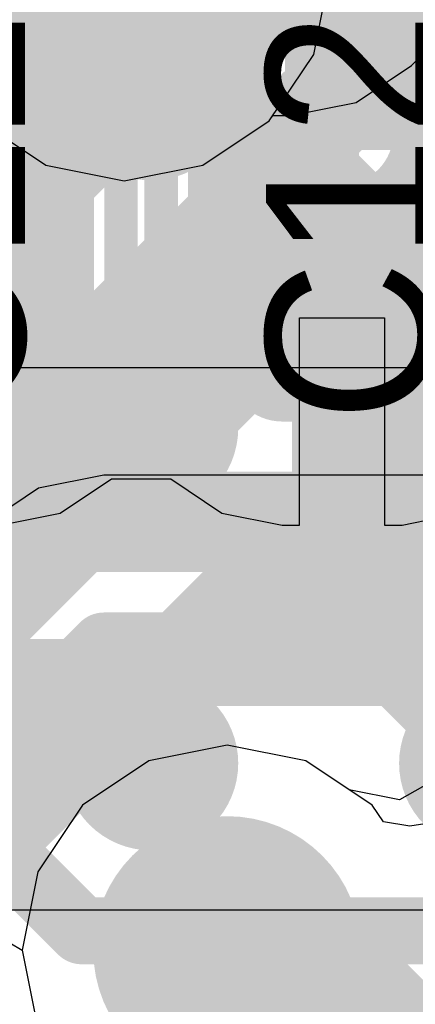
# Model space of a CAD drawing. Header units: millimetres. Extents: x -2 to 68, y -2 to 27.4.
# Tile 436 of 594: x 49.3 to 49.9, y 2.9 to 4.3. Entities that reach past the tile are written whole.
import ezdxf

# ---------------------------------------------------------------- set-up
doc = ezdxf.new("R2010")
doc.units = ezdxf.units.MM
for name, color, linetype in [('BottomLayer', 5, 'Continuous'), ('BottomPaste', 16, 'Continuous'), ('BottomSolder', 6, 'Continuous'), ('DrillGuide', 244, 'Continuous'), ('Mechanical13', 56, 'Continuous'), ('Mechanical15', 56, 'Continuous'), ('Mechanical2', 216, 'Continuous'), ('MidLayer1', 16, 'Continuous'), ('MidLayer2', 76, 'Continuous'), ('MidLayer3', 90, 'Continuous'), ('MidLayer4', 156, 'Continuous'), ('MidLayer5', 130, 'Continuous'), ('MidLayer6', 216, 'Continuous'), ('MidLayer7', 6, 'Continuous'), ('MidLayer8', 54, 'Continuous'), ('MultiLayer', 9, 'Continuous'), ('TopLayer', 1, 'Continuous'), ('TopPaste', 8, 'Continuous'), ('TopSolder', 216, 'Continuous'), ('ViaHoleLayer', 16, 'Continuous')]:
    doc.layers.add(name, color=color, linetype=linetype)

# ---------------------------------------------------------------- blocks, each defined once
blk = doc.blocks.new('CAP_0201_98')
at = {"layer": 'Mechanical13', "const_width": 0.11999976}
for points in [[(-0.31999936, 0.16999966), (0.31999936, 0.16999966)], [(-0.31999936, 0.16999966), (-0.31999936, -0.16999966)], [(0.31999936, 0.16999966), (0.31999936, -0.16999966)], [(-0.31999936, -0.16999966), (0.31999936, -0.16999966)]]:
    blk.add_lwpolyline(points, dxfattribs=at)
at = {"layer": 'Mechanical13', "const_width": 0.05999988}
for points in [[(-0.3499993, 0.16999966, 1), (-0.28999942, 0.16999966, 1)], [(-0.3499993, 0.16999966, 1), (-0.28999942, 0.16999966, 1)], [(0.28999942, 0.16999966, 1), (0.3499993, 0.16999966, 1)], [(0.28999942, 0.16999966, 1), (0.3499993, 0.16999966, 1)], [(-0.3499993, -0.16999966, 1), (-0.28999942, -0.16999966, 1)], [(-0.3499993, -0.16999966, 1), (-0.28999942, -0.16999966, 1)], [(0.28999942, -0.16999966, 1), (0.3499993, -0.16999966, 1)], [(0.28999942, -0.16999966, 1), (0.3499993, -0.16999966, 1)]]:
    blk.add_lwpolyline(points, format="xyb", close=True, dxfattribs=at)
at = {"layer": 'Mechanical15', "const_width": 0.0499999}
for points in [[(-0.5299989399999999, 0.26999946), (0.5299989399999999, 0.26999946)], [(-0.5299989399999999, 0.26999946), (-0.5299989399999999, -0.26999946)], [(0.5299989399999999, 0.26999946), (0.5299989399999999, -0.26999946)], [(0, 0.135001), (0, -0.135001)], [(-0.135001, 0), (0.135001, 0)], [(-0.5299989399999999, -0.26999946), (0.5299989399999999, -0.26999946)]]:
    blk.add_lwpolyline(points, dxfattribs=at)
at = {"layer": 'Mechanical15'}
for points, const_width in [([(-0.54249828, 0.26999946, 1), (-0.5174996, 0.26999946, 1)], 0.02499868), ([(-0.54249828, 0.26999946, 1), (-0.5174996, 0.26999946, 1)], 0.02499868), ([(0.5174996, 0.26999946, 1), (0.54249828, 0.26999946, 1)], 0.02499868), ([(0.5174996, 0.26999946, 1), (0.54249828, 0.26999946, 1)], 0.02499868), ([(-0.01249934, 0.135001, 1), (0.01249934, 0.135001, 1)], 0.02499868), ([(0.10130028, 0, 1), (-0.10130028, 0, 1)], 0.0499999), ([(-0.14750034, 0, 1), (-0.12250166, 0, 1)], 0.02499868), ([(-0.11379962, 0, 1), (-0.08880094, 0, 1)], 0.02499868), ([(0.08880094, 0, 1), (0.11379962, 0, 1)], 0.02499868), ([(0.12250166, 0, 1), (0.14750034, 0, 1)], 0.02499868), ([(-0.01249934, -0.135001, 1), (0.01249934, -0.135001, 1)], 0.02499868), ([(-0.54249828, -0.26999946, 1), (-0.5174996, -0.26999946, 1)], 0.02499868), ([(-0.54249828, -0.26999946, 1), (-0.5174996, -0.26999946, 1)], 0.02499868), ([(0.5174996, -0.26999946, 1), (0.54249828, -0.26999946, 1)], 0.02499868), ([(0.5174996, -0.26999946, 1), (0.54249828, -0.26999946, 1)], 0.02499868)]:
    blk.add_lwpolyline(points, format="xyb", close=True, dxfattribs=dict(at, const_width=const_width))
at = {"layer": 'TopLayer', "const_width": 0.08059928}
for points in [[(-0.3896995, 0.08940038, 1), (-0.30910022, 0.08940038, 1)], [(-0.24090122, 0.08940038, 1), (-0.16030194, 0.08940038, 1)], [(0.16030194, 0.08940038, 1), (0.24090122, 0.08940038, 1)], [(0.30910022, 0.08940038, 1), (0.3896995, 0.08940038, 1)], [(-0.3896995, -0.08940038, 1), (-0.30910022, -0.08940038, 1)], [(-0.24090122, -0.08940038, 1), (-0.16030194, -0.08940038, 1)], [(0.16030194, -0.08940038, 1), (0.24090122, -0.08940038, 1)], [(0.30910022, -0.08940038, 1), (0.3896995, -0.08940038, 1)]]:
    blk.add_lwpolyline(points, format="xyb", close=True, dxfattribs=at)
at = {"layer": 'TopLayer'}
for points in [[(-0.20060158, 0.16999966), (-0.34939986, 0.16999966), (-0.20060158, -0.16999966), (-0.34939986, -0.16999966)], [(0.20060158, -0.16999966), (0.34939986, -0.16999966), (0.20060158, 0.16999966), (0.34939986, 0.16999966)], [(-0.1200023, 0.08940038), (-0.4299991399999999, 0.08940038), (-0.1200023, -0.08940038), (-0.4299991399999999, -0.08940038)], [(0.1200023, -0.08940038), (0.4299991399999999, -0.08940038), (0.1200023, 0.08940038), (0.4299991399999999, 0.08940038)]]:
    blk.add_solid(points, dxfattribs=at)
at = {"layer": 'TopPaste', "const_width": 0.08059928}
for points in [[(-0.3896995, 0.08940038, 1), (-0.30910022, 0.08940038, 1)], [(-0.24090122, 0.08940038, 1), (-0.16030194, 0.08940038, 1)], [(0.16030194, 0.08940038, 1), (0.24090122, 0.08940038, 1)], [(0.30910022, 0.08940038, 1), (0.3896995, 0.08940038, 1)], [(-0.3896995, -0.08940038, 1), (-0.30910022, -0.08940038, 1)], [(-0.24090122, -0.08940038, 1), (-0.16030194, -0.08940038, 1)], [(0.16030194, -0.08940038, 1), (0.24090122, -0.08940038, 1)], [(0.30910022, -0.08940038, 1), (0.3896995, -0.08940038, 1)]]:
    blk.add_lwpolyline(points, format="xyb", close=True, dxfattribs=at)
at = {"layer": 'TopPaste'}
for points in [[(-0.20060158, 0.16999966), (-0.34939986, 0.16999966), (-0.20060158, -0.16999966), (-0.34939986, -0.16999966)], [(0.20060158, -0.16999966), (0.34939986, -0.16999966), (0.20060158, 0.16999966), (0.34939986, 0.16999966)], [(-0.1200023, 0.08940038), (-0.4299991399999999, 0.08940038), (-0.1200023, -0.08940038), (-0.4299991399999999, -0.08940038)], [(0.1200023, -0.08940038), (0.4299991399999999, -0.08940038), (0.1200023, 0.08940038), (0.4299991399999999, 0.08940038)]]:
    blk.add_solid(points, dxfattribs=at)
at = {"layer": 'TopSolder', "const_width": 0.08059928}
for points in [[(-0.3896995, 0.08940038, 1), (-0.30910022, 0.08940038, 1)], [(-0.24090122, 0.08940038, 1), (-0.16030194, 0.08940038, 1)], [(0.16030194, 0.08940038, 1), (0.24090122, 0.08940038, 1)], [(0.30910022, 0.08940038, 1), (0.3896995, 0.08940038, 1)], [(-0.3896995, -0.08940038, 1), (-0.30910022, -0.08940038, 1)], [(-0.24090122, -0.08940038, 1), (-0.16030194, -0.08940038, 1)], [(0.16030194, -0.08940038, 1), (0.24090122, -0.08940038, 1)], [(0.30910022, -0.08940038, 1), (0.3896995, -0.08940038, 1)]]:
    blk.add_lwpolyline(points, format="xyb", close=True, dxfattribs=at)
at = {"layer": 'TopSolder'}
for points in [[(-0.20060158, 0.16999966), (-0.34939986, 0.16999966), (-0.20060158, -0.16999966), (-0.34939986, -0.16999966)], [(0.20060158, -0.16999966), (0.34939986, -0.16999966), (0.20060158, 0.16999966), (0.34939986, 0.16999966)], [(-0.1200023, 0.08940038), (-0.4299991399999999, 0.08940038), (-0.1200023, -0.08940038), (-0.4299991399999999, -0.08940038)], [(0.1200023, -0.08940038), (0.4299991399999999, -0.08940038), (0.1200023, 0.08940038), (0.4299991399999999, 0.08940038)]]:
    blk.add_solid(points, dxfattribs=at)
blk = doc.blocks.new('CAP_0201_99')
at = {"layer": 'Mechanical13', "const_width": 0.11999976}
for points in [[(-0.3200019, 0.16999458), (0.3200019, 0.16999458)], [(-0.3200019, 0.16999458), (-0.3200019, -0.17000474)], [(0.3200019, 0.16999458), (0.31999936, -0.1700022)], [(0.31999936, -0.1700022), (-0.3200019, -0.17000474)]]:
    blk.add_lwpolyline(points, dxfattribs=at)
at = {"layer": 'Mechanical13', "const_width": 0.05999988}
for points in [[(-0.35000184, 0.16999458, 1), (-0.2900019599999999, 0.16999458, 1)], [(-0.35000184, 0.16999458, 1), (-0.2900019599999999, 0.16999458, 1)], [(0.2900019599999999, 0.16999458, 1), (0.35000184, 0.16999458, 1)], [(0.2900019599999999, 0.16999458, 1), (0.35000184, 0.16999458, 1)], [(-0.35000184, -0.17000474, 1), (-0.2900019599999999, -0.17000474, 1)], [(-0.35000184, -0.17000474, 1), (-0.2900019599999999, -0.17000474, 1)], [(0.28999942, -0.1700022, 1), (0.3499993, -0.1700022, 1)], [(0.28999942, -0.1700022, 1), (0.3499993, -0.1700022, 1)]]:
    blk.add_lwpolyline(points, format="xyb", close=True, dxfattribs=at)
at = {"layer": 'Mechanical15', "const_width": 0.0499999}
for points in [[(-0.5299989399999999, 0.26999692), (-0.53000148, -0.26999946)], [(-0.5299989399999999, 0.26999692), (0.5299989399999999, 0.26999692)], [(0.5299989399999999, 0.26999692), (0.5299989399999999, -0.27000454)], [(0, 0.13499846), (0, -0.13500354)], [(-0.135001, -2.54e-06), (0.135001, -2.54e-06)], [(-0.53000148, -0.26999946), (0.5299989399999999, -0.27000454)]]:
    blk.add_lwpolyline(points, dxfattribs=at)
at = {"layer": 'Mechanical15'}
for points, const_width in [([(-0.54249828, 0.26999692, 1), (-0.5174996, 0.26999692, 1)], 0.02499868), ([(-0.54249828, 0.26999692, 1), (-0.5174996, 0.26999692, 1)], 0.02499868), ([(0.5174996, 0.26999692, 1), (0.54249828, 0.26999692, 1)], 0.02499868), ([(0.5174996, 0.26999692, 1), (0.54249828, 0.26999692, 1)], 0.02499868), ([(-0.01249934, 0.13499846, 1), (0.01249934, 0.13499846, 1)], 0.02499868), ([(0.10130028, 0, 1), (-0.10130028, 0, 1)], 0.0499999), ([(-0.14750034, -2.54e-06, 1), (-0.12250166, -2.54e-06, 1)], 0.02499868), ([(-0.11379962, 0, 1), (-0.08880094, 0, 1)], 0.02499868), ([(0.08880094, 0, 1), (0.11379962, 0, 1)], 0.02499868), ([(0.12250166, -2.54e-06, 1), (0.14750034, -2.54e-06, 1)], 0.02499868), ([(-0.01249934, -0.13500354, 1), (0.01249934, -0.13500354, 1)], 0.02499868), ([(-0.54250082, -0.26999946, 1), (-0.5175021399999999, -0.26999946, 1)], 0.02499868), ([(-0.54250082, -0.26999946, 1), (-0.5175021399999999, -0.26999946, 1)], 0.02499868), ([(0.5174996, -0.27000454, 1), (0.54249828, -0.27000454, 1)], 0.02499868), ([(0.5174996, -0.27000454, 1), (0.54249828, -0.27000454, 1)], 0.02499868)]:
    blk.add_lwpolyline(points, format="xyb", close=True, dxfattribs=dict(at, const_width=const_width))
at = {"layer": 'TopLayer', "const_width": 0.08059928}
for points in [[(-0.3896995, 0.08940038, 1), (-0.30910022, 0.08940038, 1)], [(-0.24090122, 0.08940038, 1), (-0.16030194, 0.08940038, 1)], [(0.16030194, 0.08940038, 1), (0.24090122, 0.08940038, 1)], [(0.30910022, 0.08940038, 1), (0.3896995, 0.08940038, 1)], [(-0.3896995, -0.08940038, 1), (-0.30910022, -0.08940038, 1)], [(-0.24090122, -0.08940038, 1), (-0.16030194, -0.08940038, 1)], [(0.16030194, -0.08940038, 1), (0.24090122, -0.08940038, 1)], [(0.30910022, -0.08940038, 1), (0.3896995, -0.08940038, 1)]]:
    blk.add_lwpolyline(points, format="xyb", close=True, dxfattribs=at)
at = {"layer": 'TopLayer'}
for points in [[(-0.20060158, 0.16999966), (-0.34939986, 0.16999966), (-0.20060158, -0.16999966), (-0.34939986, -0.16999966)], [(0.20060158, -0.16999966), (0.34939986, -0.16999966), (0.20060158, 0.16999966), (0.34939986, 0.16999966)], [(-0.1200023, 0.08940038), (-0.4299991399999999, 0.08940038), (-0.1200023, -0.08940038), (-0.4299991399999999, -0.08940038)], [(0.1200023, -0.08940038), (0.4299991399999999, -0.08940038), (0.1200023, 0.08940038), (0.4299991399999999, 0.08940038)]]:
    blk.add_solid(points, dxfattribs=at)
at = {"layer": 'TopPaste', "const_width": 0.08059928}
for points in [[(-0.3896995, 0.08940038, 1), (-0.30910022, 0.08940038, 1)], [(-0.24090122, 0.08940038, 1), (-0.16030194, 0.08940038, 1)], [(0.16030194, 0.08940038, 1), (0.24090122, 0.08940038, 1)], [(0.30910022, 0.08940038, 1), (0.3896995, 0.08940038, 1)], [(-0.3896995, -0.08940038, 1), (-0.30910022, -0.08940038, 1)], [(-0.24090122, -0.08940038, 1), (-0.16030194, -0.08940038, 1)], [(0.16030194, -0.08940038, 1), (0.24090122, -0.08940038, 1)], [(0.30910022, -0.08940038, 1), (0.3896995, -0.08940038, 1)]]:
    blk.add_lwpolyline(points, format="xyb", close=True, dxfattribs=at)
at = {"layer": 'TopPaste'}
for points in [[(-0.20060158, 0.16999966), (-0.34939986, 0.16999966), (-0.20060158, -0.16999966), (-0.34939986, -0.16999966)], [(0.20060158, -0.16999966), (0.34939986, -0.16999966), (0.20060158, 0.16999966), (0.34939986, 0.16999966)], [(-0.1200023, 0.08940038), (-0.4299991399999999, 0.08940038), (-0.1200023, -0.08940038), (-0.4299991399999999, -0.08940038)], [(0.1200023, -0.08940038), (0.4299991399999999, -0.08940038), (0.1200023, 0.08940038), (0.4299991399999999, 0.08940038)]]:
    blk.add_solid(points, dxfattribs=at)
at = {"layer": 'TopSolder', "const_width": 0.08059928}
for points in [[(-0.3896995, 0.08940038, 1), (-0.30910022, 0.08940038, 1)], [(-0.24090122, 0.08940038, 1), (-0.16030194, 0.08940038, 1)], [(0.16030194, 0.08940038, 1), (0.24090122, 0.08940038, 1)], [(0.30910022, 0.08940038, 1), (0.3896995, 0.08940038, 1)], [(-0.3896995, -0.08940038, 1), (-0.30910022, -0.08940038, 1)], [(-0.24090122, -0.08940038, 1), (-0.16030194, -0.08940038, 1)], [(0.16030194, -0.08940038, 1), (0.24090122, -0.08940038, 1)], [(0.30910022, -0.08940038, 1), (0.3896995, -0.08940038, 1)]]:
    blk.add_lwpolyline(points, format="xyb", close=True, dxfattribs=at)
at = {"layer": 'TopSolder'}
for points in [[(-0.20060158, 0.16999966), (-0.34939986, 0.16999966), (-0.20060158, -0.16999966), (-0.34939986, -0.16999966)], [(0.20060158, -0.16999966), (0.34939986, -0.16999966), (0.20060158, 0.16999966), (0.34939986, 0.16999966)], [(-0.1200023, 0.08940038), (-0.4299991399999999, 0.08940038), (-0.1200023, -0.08940038), (-0.4299991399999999, -0.08940038)], [(0.1200023, -0.08940038), (0.4299991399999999, -0.08940038), (0.1200023, 0.08940038), (0.4299991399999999, 0.08940038)]]:
    blk.add_solid(points, dxfattribs=at)
blk = doc.blocks.new('BGA169C50P13X13_700X700X60_B_102')
at = {"layer": 'BottomLayer', "const_width": 0.0999998}
for points in [[(2.45000018, 1.00000054, 1), (2.54999998, 1.00000054, 1)], [(2.45000018, 0.50000154, 1), (2.54999998, 0.50000154, 1)], [(2.45000018, 0, 1), (2.54999998, 0, 1)]]:
    blk.add_lwpolyline(points, format="xyb", close=True, dxfattribs=at)
at = {"layer": 'BottomPaste', "const_width": 0.0999998}
for points in [[(2.45000018, 1.00000054, 1), (2.54999998, 1.00000054, 1)], [(2.45000018, 0.50000154, 1), (2.54999998, 0.50000154, 1)], [(2.45000018, 0, 1), (2.54999998, 0, 1)]]:
    blk.add_lwpolyline(points, format="xyb", close=True, dxfattribs=at)
at = {"layer": 'BottomSolder', "const_width": 0.12999974}
for points in [[(1.93500248, 1.00000054, 1), (2.06499968, 1.00000054, 1)], [(2.43500148, 1.00000054, 1), (2.56499868, 1.00000054, 1)], [(1.93500248, 0.50000154, 1), (2.06499968, 0.50000154, 1)], [(2.43500148, 0.50000154, 1), (2.56499868, 0.50000154, 1)], [(1.93500248, 0, 1), (2.06499968, 0, 1)], [(2.43500148, 0, 1), (2.56499868, 0, 1)]]:
    blk.add_lwpolyline(points, format="xyb", close=True, dxfattribs=at)

msp = doc.modelspace()

# ---------------------------------------------------------------- linework, layer by layer
at = {"layer": 'BottomLayer', "const_width": 0.0999998}
for points in [[(49.76499826, 4.12143956), (49.76499826, 4.47498978)], [(49.26499926, 3.974990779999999), (49.51499876, 4.224990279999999)], [(49.76499826, 4.12143956), (49.91144703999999, 3.974990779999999)], [(49.91144703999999, 3.974990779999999), (50.11854847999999, 3.974990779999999)], [(49.76500334, 3.47498924), (50.01500284, 3.72498874)], [(49.76500334, 3.47498924), (50.01500284, 3.22498974)], [(49.26499671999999, 3.12144156), (49.41144804, 2.97499024)], [(49.41144804, 2.97499024), (50.61854748, 2.97499024)]]:
    msp.add_lwpolyline(points, dxfattribs=at)
at = {"layer": 'BottomLayer'}
for points, const_width in [([(49.49000007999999, 4.224990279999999, 1), (49.53999743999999, 4.224990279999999, 1)], 0.0499999), ([(49.73999958, 4.12143956, 1), (49.78999693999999, 4.12143956, 1)], 0.0499999), ([(49.73999958, 4.12143956, 1), (49.78999693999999, 4.12143956, 1)], 0.0499999), ([(49.19000068, 3.974990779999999, 1), (49.33999784, 3.974990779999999, 1)], 0.1499997), ([(49.88644836, 3.974990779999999, 1), (49.93644571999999, 3.974990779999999, 1)], 0.0499999), ([(49.88644836, 3.974990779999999, 1), (49.93644571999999, 3.974990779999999, 1)], 0.0499999), ([(49.69000476, 3.47498924, 1), (49.84000192, 3.47498924, 1)], 0.1499997), ([(49.74000466, 3.47498924, 1), (49.79000202, 3.47498924, 1)], 0.0499999), ([(49.74000466, 3.47498924, 1), (49.79000202, 3.47498924, 1)], 0.0499999), ([(49.38644935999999, 2.97499024, 1), (49.43644672, 2.97499024, 1)], 0.0499999), ([(49.38644935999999, 2.97499024, 1), (49.43644672, 2.97499024, 1)], 0.0499999)]:
    msp.add_lwpolyline(points, format="xyb", close=True, dxfattribs=dict(at, const_width=const_width))
at = {"layer": 'DrillGuide'}
for points, const_width in [([(49.42500148, 4.40000898, 1), (49.52500128, 4.40000898, 1)], 0.0999998), ([(49.77499824, 3.4899981, 1), (49.82499559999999, 3.4899981, 1)], 0.0499999), ([(49.74000466, 3.47498924, 1), (49.79000202, 3.47498924, 1)], 0.0499999), ([(49.57865623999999, 2.94600884, 1), (49.67865604, 2.94600884, 1)], 0.0999998)]:
    msp.add_lwpolyline(points, format="xyb", close=True, dxfattribs=dict(at, const_width=const_width))
at = {"layer": 'MidLayer1'}
for p, q in [((49.75759416, 4.28295562), (49.78087833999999, 4.40000898)), ((49.69129, 4.18372036), (49.75759416, 4.28295562)), ((49.26167693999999, 4.181739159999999), (49.35794802, 4.1174162)), ((49.59205473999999, 4.1174162), (49.69129, 4.18372036)), ((49.35794802, 4.1174162), (49.47500137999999, 4.09413202)), ((49.47500137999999, 4.09413202), (49.59205473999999, 4.1174162)), ((49.62865614, 3.2518858), (49.51160278, 3.22860162)), ((49.7457095, 3.22860162), (49.62865614, 3.2518858)), ((49.51160278, 3.22860162), (49.41236752, 3.16229746)), ((49.84494476, 3.16229746), (49.7457095, 3.22860162)), ((49.41236752, 3.16229746), (49.34606336, 3.0630622)), ((49.86161223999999, 3.13734958), (49.84494476, 3.16229746)), ((50.00742348, 3.14772294), (49.90127688, 3.13102752)), ((49.90127688, 3.13102752), (49.86161223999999, 3.13734958)), ((49.34606336, 3.0630622), (49.32277918, 2.94600884)), ((49.32277918, 2.94600884), (49.34606336, 2.82895548))]:
    msp.add_line(p, q, dxfattribs=at)
for points, const_width in [([(49.37500158, 4.40000898, 1), (49.57500118, 4.40000898, 1)], 0.1999996), ([(49.12499954, 3.4899981, 1), (49.2749967, 3.4899981, 1)], 0.1499997), ([(49.72499834, 3.4899981, 1), (49.8749955, 3.4899981, 1)], 0.1499997), ([(49.52865634, 2.94600884, 1), (49.72865594, 2.94600884, 1)], 0.1999996)]:
    msp.add_lwpolyline(points, format="xyb", close=True, dxfattribs=dict(at, const_width=const_width))
at = {"layer": 'MidLayer2'}
for p, q in [((49.75759416, 4.28295562), (49.78087833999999, 4.40000898)), ((49.69129, 4.18372036), (49.75759416, 4.28295562)), ((49.25871275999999, 4.18372036), (49.35794802, 4.1174162)), ((49.59205473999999, 4.1174162), (49.69129, 4.18372036)), ((49.35794802, 4.1174162), (49.47500137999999, 4.09413202)), ((49.47500137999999, 4.09413202), (49.59205473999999, 4.1174162)), ((49.44444264, 3.654905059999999), (49.34689902, 3.635502)), ((49.9829582, 3.654905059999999), (49.44444264, 3.654905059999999)), ((49.34689902, 3.635502), (49.26420424, 3.58024938))]:
    msp.add_line(p, q, dxfattribs=at)
for points, const_width in [([(49.37500158, 4.40000898, 1), (49.57500118, 4.40000898, 1)], 0.1999996), ([(49.41944396, 3.40000844, 1), (49.46944131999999, 3.40000844, 1)], 0.0499999), ([(49.41944396, 3.40000844, 1), (49.46944131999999, 3.40000844, 1)], 0.0499999), ([(49.52865634, 2.94600884, 1), (49.72865594, 2.94600884, 1)], 0.1999996)]:
    msp.add_lwpolyline(points, format="xyb", close=True, dxfattribs=dict(at, const_width=const_width))
at = {"layer": 'MidLayer2', "const_width": 0.0999998}
for points in [[(48.6182797, 2.5738455), (49.44444264, 3.40000844)], [(49.44444264, 3.40000844), (50.97500092, 3.40000844)]]:
    msp.add_lwpolyline(points, dxfattribs=at)
at = {"layer": 'MidLayer3'}
for p, q in [((49.75759416, 4.28295562), (49.78087833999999, 4.40000898)), ((49.69129, 4.18372036), (49.75759416, 4.28295562)), ((49.25871275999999, 4.18372036), (49.35794802, 4.1174162)), ((49.59205473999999, 4.1174162), (49.69129, 4.18372036)), ((49.35794802, 4.1174162), (49.47500137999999, 4.09413202)), ((49.47500137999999, 4.09413202), (49.59205473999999, 4.1174162)), ((49.93337232, 3.81528066), (49.19353381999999, 3.81528066)), ((49.21032068, 3.01170848), (49.32277918, 2.9460063)), ((49.32277918, 2.9460063), (49.34606336, 2.82895548))]:
    msp.add_line(p, q, dxfattribs=at)
at = {"layer": 'MidLayer3', "const_width": 0.1999996}
for points in [[(49.37500158, 4.40000898, 1), (49.57500118, 4.40000898, 1)], [(49.52865634, 2.94600884, 1), (49.72865594, 2.94600884, 1)]]:
    msp.add_lwpolyline(points, format="xyb", close=True, dxfattribs=at)
at = {"layer": 'MidLayer3', "const_width": 0.0999998}
for points in [[(49.041939, 3.56038404), (51.28538384, 3.56038404)], [(49.1247811, 3.360384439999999), (51.20254173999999, 3.360384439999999)]]:
    msp.add_lwpolyline(points, dxfattribs=at)
at = {"layer": 'MidLayer4'}
for p, q in [((49.90343588, 4.26654722), (50.12358022, 4.48669156)), ((49.82074364, 4.21129206), (49.90343588, 4.26654722)), ((49.72319748, 4.191889), (49.82074364, 4.21129206)), ((49.69129, 4.18372036), (49.69674846, 4.191889)), ((49.69674846, 4.191889), (49.72319748, 4.191889)), ((49.25871275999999, 4.18372036), (49.35794802, 4.1174162)), ((49.59205473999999, 4.1174162), (49.69129, 4.18372036)), ((49.35794802, 4.1174162), (49.47500137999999, 4.09413202)), ((49.47500137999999, 4.09413202), (49.59205473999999, 4.1174162)), ((49.62865614, 3.2518858), (49.51160278, 3.22860162)), ((49.7457095, 3.22860162), (49.62865614, 3.2518858)), ((49.51160278, 3.22860162), (49.41236752, 3.16229746)), ((49.810543, 3.18528192), (49.7457095, 3.22860162)), ((49.98265086, 3.22523866), (49.88545776, 3.17037974)), ((49.88545776, 3.17037974), (49.810543, 3.18528192)), ((49.41236752, 3.16229746), (49.34606336, 3.0630622)), ((49.34606336, 3.0630622), (49.32277918, 2.94600884)), ((49.32277918, 2.94600884), (49.34606336, 2.82895548))]:
    msp.add_line(p, q, dxfattribs=at)
for points, const_width in [([(49.37500158, 4.40000898, 1), (49.57500118, 4.40000898, 1)], 0.1999996), ([(49.19000068, 3.974990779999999, 1), (49.33999784, 3.974990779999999, 1)], 0.1499997), ([(49.69000476, 3.47498924, 1), (49.84000192, 3.47498924, 1)], 0.1499997), ([(49.52865634, 2.94600884, 1), (49.72865594, 2.94600884, 1)], 0.1999996), ([(49.58865622, 2.94600884, 1), (49.66865606, 2.94600884, 1)], 0.07999983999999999), ([(49.63457688, 2.90008818, 1), (49.71457672, 2.90008818, 1)], 0.07999983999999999), ([(49.63457688, 2.90008818, 1), (49.71457672, 2.90008818, 1)], 0.07999983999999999), ([(49.76908004, 2.90008818, 1), (49.84907988, 2.90008818, 1)], 0.07999983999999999), ([(49.76908004, 2.90008818, 1), (49.84907988, 2.90008818, 1)], 0.07999983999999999)]:
    msp.add_lwpolyline(points, format="xyb", close=True, dxfattribs=dict(at, const_width=const_width))
at = {"layer": 'MidLayer4', "const_width": 0.15999968}
for points in [[(49.62865614, 2.94600884), (49.6745768, 2.90008818)], [(49.6745768, 2.90008818), (49.80907996, 2.90008818)], [(49.80907996, 2.90008818), (50.23418198, 2.47498616)]]:
    msp.add_lwpolyline(points, dxfattribs=at)
at = {"layer": 'MidLayer5'}
for points, const_width in [([(49.37500158, 4.40000898, 1), (49.57500118, 4.40000898, 1)], 0.1999996), ([(49.800002, 4.20650416, 1), (49.84999936, 4.20650416, 1)], 0.0499999), ([(49.800002, 4.20650416, 1), (49.84999936, 4.20650416, 1)], 0.0499999), ([(49.74315172, 4.14965388, 1), (49.79314908, 4.14965388, 1)], 0.0499999), ([(49.74315172, 4.14965388, 1), (49.79314908, 4.14965388, 1)], 0.0499999), ([(49.74315172, 4.06815036, 1), (49.79314908, 4.06815036, 1)], 0.0499999), ([(49.74315172, 4.06815036, 1), (49.79314908, 4.06815036, 1)], 0.0499999), ([(49.52865634, 2.94600884, 1), (49.72865594, 2.94600884, 1)], 0.1999996)]:
    msp.add_lwpolyline(points, format="xyb", close=True, dxfattribs=dict(at, const_width=const_width))
at = {"layer": 'MidLayer5', "const_width": 0.0999998}
for points in [[(49.82500068, 4.20650416), (49.82500068, 4.489914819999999)], [(49.7681504, 4.14965388), (49.82500068, 4.20650416)], [(49.7681504, 4.06815036), (49.7681504, 4.14965388)], [(48.61640772, 2.91640768), (49.7681504, 4.06815036)], [(48.86893706, 2.71640808), (49.96814999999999, 3.81562102)]]:
    msp.add_lwpolyline(points, dxfattribs=at)
at = {"layer": 'MidLayer6'}
for points, const_width in [([(49.37500158, 4.40000898, 1), (49.57500118, 4.40000898, 1)], 0.1999996), ([(49.5949732, 4.050009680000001, 1), (49.64497056, 4.050009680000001, 1)], 0.0499999), ([(49.5949732, 4.050009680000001, 1), (49.64497056, 4.050009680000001, 1)], 0.0499999), ([(49.59497574, 4.050009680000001, 1), (49.6449731, 4.050009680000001, 1)], 0.0499999), ([(49.59497574, 4.050009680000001, 1), (49.6449731, 4.050009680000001, 1)], 0.0499999), ([(49.54109218, 3.3784159, 1), (49.59108954, 3.3784159, 1)], 0.0499999), ([(49.54109218, 3.3784159, 1), (49.59108954, 3.3784159, 1)], 0.0499999), ([(49.52865634, 2.94600884, 1), (49.72865594, 2.94600884, 1)], 0.1999996)]:
    msp.add_lwpolyline(points, format="xyb", close=True, dxfattribs=dict(at, const_width=const_width))
at = {"layer": 'MidLayer6', "const_width": 0.0999998}
for points in [[(49.61997442, 4.050009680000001), (49.95880534, 4.3888406)], [(48.66127935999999, 2.80847292), (50.15880494, 4.305998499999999)], [(48.57843472, 3.00847252), (49.61997187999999, 4.050009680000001)], [(49.61997187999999, 4.050009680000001), (49.61997442, 4.050009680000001)], [(48.79614828, 2.60847332), (49.56609086, 3.3784159)], [(49.56609086, 3.3784159), (50.65340898, 3.3784159)]]:
    msp.add_lwpolyline(points, dxfattribs=at)
at = {"layer": 'MidLayer7'}
for p, q in [((49.75759416, 4.28295562), (49.78087833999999, 4.40000898)), ((49.69129, 4.18372036), (49.75759416, 4.28295562)), ((49.25871275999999, 4.18372036), (49.35794802, 4.1174162)), ((49.59205473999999, 4.1174162), (49.69129, 4.18372036)), ((49.35794802, 4.1174162), (49.47500137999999, 4.09413202)), ((49.47500137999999, 4.09413202), (49.59205473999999, 4.1174162))]:
    msp.add_line(p, q, dxfattribs=at)
at = {"layer": 'MidLayer7', "const_width": 0.1999996}
for points in [[(49.37500158, 4.40000898, 1), (49.57500118, 4.40000898, 1)], [(49.52865634, 2.94600884, 1), (49.72865594, 2.94600884, 1)]]:
    msp.add_lwpolyline(points, format="xyb", close=True, dxfattribs=at)
at = {"layer": 'MidLayer8'}
for p, q in [((49.75759416, 4.28295562), (49.78087833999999, 4.40000898)), ((49.69129, 4.18372036), (49.75759416, 4.28295562)), ((49.25871275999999, 4.18372036), (49.35794802, 4.1174162)), ((49.59205473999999, 4.1174162), (49.69129, 4.18372036)), ((49.35794802, 4.1174162), (49.47500137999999, 4.09413202)), ((49.47500137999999, 4.09413202), (49.59205473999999, 4.1174162)), ((49.62865614, 3.2518858), (49.51160278, 3.22860162)), ((49.7457095, 3.22860162), (49.62865614, 3.2518858)), ((49.51160278, 3.22860162), (49.41236752, 3.16229746)), ((49.84494476, 3.16229746), (49.7457095, 3.22860162)), ((49.41236752, 3.16229746), (49.34606336, 3.0630622)), ((49.86161223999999, 3.13734958), (49.84494476, 3.16229746)), ((50.00742348, 3.14772294), (49.90127688, 3.13102752)), ((49.90127688, 3.13102752), (49.86161223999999, 3.13734958)), ((49.34606336, 3.0630622), (49.32277918, 2.94600884)), ((49.32277918, 2.94600884), (49.34606336, 2.82895548))]:
    msp.add_line(p, q, dxfattribs=at)
at = {"layer": 'MidLayer8', "const_width": 0.1999996}
for points in [[(49.37500158, 4.40000898, 1), (49.57500118, 4.40000898, 1)], [(49.52865634, 2.94600884, 1), (49.72865594, 2.94600884, 1)]]:
    msp.add_lwpolyline(points, format="xyb", close=True, dxfattribs=at)
at = {"layer": 'MultiLayer'}
for points, const_width in [([(49.37500158, 4.40000898, 1), (49.57500118, 4.40000898, 1)], 0.1999996), ([(49.19000068, 3.974990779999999, 1), (49.33999784, 3.974990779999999, 1)], 0.1499997), ([(49.12499954, 3.4899981, 1), (49.2749967, 3.4899981, 1)], 0.1499997), ([(49.72499834, 3.4899981, 1), (49.8749955, 3.4899981, 1)], 0.1499997), ([(49.69000476, 3.47498924, 1), (49.84000192, 3.47498924, 1)], 0.1499997), ([(49.52865634, 2.94600884, 1), (49.72865594, 2.94600884, 1)], 0.1999996)]:
    msp.add_lwpolyline(points, format="xyb", close=True, dxfattribs=dict(at, const_width=const_width))
at = {"layer": 'TopLayer'}
for p, q in [((49.73649692, 3.58048052), (49.73649692, 3.8899973)), ((49.73649692, 3.8899973), (49.86349692, 3.8899973)), ((49.86349692, 3.8899973), (49.86349692, 3.58048052)), ((49.37937292, 3.59837736), (49.45564912, 3.649345)), ((49.45564912, 3.649345), (49.54434592, 3.649345)), ((49.54434592, 3.649345), (49.62062212, 3.59837736)), ((49.2893985, 3.58048052), (49.37937292, 3.59837736)), ((49.62062212, 3.59837736), (49.71059654, 3.58048052)), ((49.8893973, 3.58048052), (49.97937172, 3.59837736)), ((49.71059654, 3.58048052), (49.73649692, 3.58048052)), ((49.86349692, 3.58048052), (49.8893973, 3.58048052)), ((52.67451492, 3.00587664), (49.22669352, 3.00587664))]:
    msp.add_line(p, q, dxfattribs=at)
at = {"layer": 'TopLayer', "const_width": 0.1499997}
msp.add_lwpolyline([(49.79999692, 3.4899981), (49.79999692, 3.8899973)], dxfattribs=at)
at = {"layer": 'TopLayer'}
for points, const_width in [([(49.76249635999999, 3.8899973, 1), (49.83749748, 3.8899973, 1)], 0.07499858), ([(49.12499954, 3.4899981, 1), (49.2749967, 3.4899981, 1)], 0.1499997), ([(49.72499834, 3.4899981, 1), (49.8749955, 3.4899981, 1)], 0.1499997), ([(49.76249635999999, 3.4899981, 1), (49.83749748, 3.4899981, 1)], 0.07499858)]:
    msp.add_lwpolyline(points, format="xyb", close=True, dxfattribs=dict(at, const_width=const_width))
at = {"layer": 'ViaHoleLayer'}
for points, const_width in [([(49.42500148, 4.40000898, 1), (49.52500128, 4.40000898, 1)], 0.0999998), ([(49.77499824, 3.4899981, 1), (49.82499559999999, 3.4899981, 1)], 0.0499999), ([(49.74000466, 3.47498924, 1), (49.79000202, 3.47498924, 1)], 0.0499999), ([(49.57865623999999, 2.94600884, 1), (49.67865604, 2.94600884, 1)], 0.0999998)]:
    msp.add_lwpolyline(points, format="xyb", close=True, dxfattribs=dict(at, const_width=const_width))

# ---------------------------------------------------------------- block references
for name, p, rotation in [('BGA169C50P13X13_700X700X60_B_102', (52.01500138, 4.224990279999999), 180), ('CAP_0201_98', (49.19999812, 4.16499802), 90), ('CAP_0201_99', (49.79999692, 4.16499802), 90)]:
    msp.add_blockref(name, p, dxfattribs=dict(rotation=rotation))

# ---------------------------------------------------------------- texts
at = {"layer": 'Mechanical2'}
for s, p in [('C126', (49.3268, 3.7338)), ('C125', (49.9364, 3.7338))]:
    msp.add_text(s, height=0.2499995, rotation=90, dxfattribs=at).set_placement(p)

doc.saveas('drawing.dxf')
